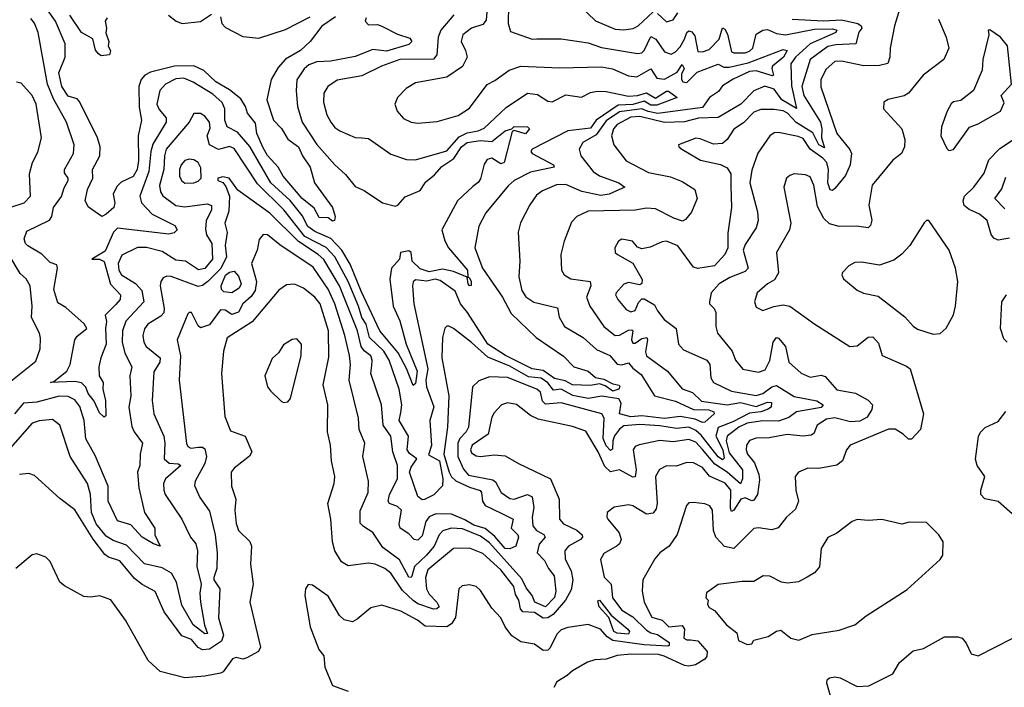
# Model space of a CAD drawing. Extents: x 1552033 to 1694788, y 811965 to 917215.
# Tile 355 of 632: x 1636819 to 1641212, y 890336 to 893312. Entities that reach past the tile are written whole.
import ezdxf

# ---------------------------------------------------------------- set-up
doc = ezdxf.new("R2010")
doc.units = 0

msp = doc.modelspace()

# ---------------------------------------------------------------- linework, layer by layer
at = {"layer": '0CON20XD'}
for points in [[(1640779.6, 893475), (1640722.5, 893285), (1640702.5, 893185), (1640701.4, 893145), (1640692.4, 893117.6), (1640655, 893107.5), (1640585, 893107.2), (1640485, 893127.1), (1640455, 893125.3), (1640417.6, 893092.4), (1640393.8, 893045), (1640393.6, 893013.6), (1640464.3, 892804.3), (1640522.8, 892732.8), (1640530.4, 892715), (1640524.3, 892665), (1640502.9, 892617.1), (1640455, 892559.5), (1640445, 892551.1), (1640435, 892554.3), (1640423.8, 892585), (1640427.7, 892645), (1640419.9, 892675), (1640402.2, 892695), (1640345.1, 892735.1), (1640315, 892782.6), (1640292.2, 892792.2), (1640205, 892809.6), (1640185, 892807.9), (1640165.8, 892794.2), (1640112.2, 892717.8), (1640085, 892642), (1640076.7, 892585), (1640111.1, 892455), (1640113.7, 892416.3), (1640104.1, 892385), (1640055, 892309.6), (1640047.4, 892285), (1640068.8, 892205), (1640055, 892188.9), (1639986.7, 892163.3), (1639939.2, 892135), (1639903.8, 892095), (1639895.8, 892055), (1639896, 892045), (1639916.7, 892025), (1639925, 892006.7), (1639924.6, 891945), (1639932.3, 891915), (1639997.9, 891835), (1640011.8, 891795), (1640044.7, 891754.7), (1640115, 891741.5), (1640145, 891751.2), (1640165, 891793.1), (1640180.9, 891875), (1640195, 891894.7), (1640205, 891891.9), (1640235.2, 891855.2), (1640251.2, 891785), (1640305, 891736.1), (1640345, 891718.2), (1640395, 891726.8), (1640412.2, 891722.2), (1640465, 891662.7), (1640547.8, 891647.7), (1640605, 891615.4), (1640623.9, 891595), (1640621.3, 891575), (1640600, 891540), (1640567.2, 891522.8), (1640525, 891519.1), (1640455, 891537.9), (1640418.9, 891531.1), (1640377.5, 891505), (1640361.9, 891468.1), (1640349.7, 891460.3), (1640315, 891456.2), (1640243, 891463), (1640162.6, 891447.4), (1640105, 891447.2), (1640075, 891436.2), (1640062, 891415), (1640060, 891395), (1640065.5, 891375), (1640096.6, 891336.6), (1640116.7, 891285), (1640119.5, 891260.5), (1640110.5, 891195), (1640095, 891170.7), (1640085, 891167.1), (1640055, 891180.4), (1640036.8, 891175), (1640005, 891125.8), (1639995, 891119.4), (1639989.7, 891135), (1639991.9, 891215), (1639966.2, 891246.2), (1639897.1, 891277.1), (1639865, 891315.3), (1639825, 891337.2), (1639795, 891337.5), (1639747.9, 891322.1), (1639705, 891323.8), (1639673, 891307), (1639655.4, 891275), (1639662.9, 891155), (1639658.7, 891131.3), (1639645, 891111.8), (1639615, 891107.3), (1639555, 891144.6), (1639535, 891149.6), (1639471.1, 891138.9), (1639440, 891115), (1639438.1, 891095), (1639443.3, 891085), (1639493.2, 891025), (1639502.7, 890995), (1639495.4, 890975), (1639485, 890966.1), (1639425, 890932.5), (1639410.8, 890905), (1639426.9, 890826.9), (1639458.4, 890795), (1639463.5, 890735), (1639505, 890679.3), (1639555, 890649.3), (1639615, 890590.8), (1639635, 890578.6), (1639665, 890571.2), (1639716.1, 890535), (1639717.1, 890522.9), (1639711.1, 890518.9), (1639605, 890525.1), (1639465, 890545.1), (1639440.3, 890560.3), (1639409.5, 890595), (1639355, 890615.6), (1639265, 890602.2), (1639235, 890591.5), (1639215, 890572.2), (1639185, 890511.2), (1639175, 890501.3), (1639155, 890499.6), (1639115, 890528.1), (1639055, 890537.9), (1639014.8, 890564.8), (1638984.8, 890604.8), (1638965, 890645.7), (1638925, 890688.6), (1638875, 890767.5), (1638855, 890785.6), (1638825, 890793.1), (1638792.4, 890787.6), (1638778, 890775), (1638763.3, 890646.7), (1638745, 890619.3), (1638725, 890605.6), (1638628.1, 890608.1), (1638593.3, 890635), (1638518.6, 890675), (1638435, 890702.2), (1638385, 890690), (1638325, 890640), (1638303, 890627), (1638266.4, 890636.4), (1638245.5, 890655.5), (1638195, 890742.9), (1638125, 890791.2), (1638106.4, 890793.6), (1638093.3, 890775), (1638091.2, 890745), (1638114.3, 890605), (1638153.8, 890505), (1638175.9, 890475.9), (1638180, 890425), (1638214, 890344), (1638285, 890318.8)], [(1638999.2, 893375), (1638998.4, 893295), (1639009.2, 893259.3), (1639105, 893225.5), (1639126.4, 893226.4), (1639235, 893227.5), (1639355, 893208.4), (1639415, 893188.8), (1639575, 893161), (1639594.8, 893165.2), (1639605, 893175.3), (1639635, 893237.8), (1639657, 893225), (1639695, 893169.2), (1639725, 893159.2), (1639745, 893169.1), (1639765, 893190.5), (1639785.6, 893225), (1639795, 893255.3), (1639805, 893263), (1639817.8, 893257.8), (1639830.9, 893240.9), (1639845, 893171.1), (1639865, 893169.6), (1639895, 893178.7), (1639940.3, 893225), (1639955, 893275.8), (1639965, 893269.6), (1639977.2, 893247.2), (1639995, 893169.6), (1640005, 893164.3), (1640055, 893164.1), (1640075, 893171.2), (1640090, 893185), (1640105, 893247.9), (1640135, 893265.2), (1640155, 893268.1), (1640195, 893250.2), (1640234.9, 893244.9), (1640365, 893269.9), (1640445, 893271.9), (1640464.6, 893265), (1640460, 893255), (1640345, 893204.6), (1640280.4, 893145), (1640258.9, 893115), (1640262.4, 893017.6), (1640285, 892916), (1640219.6, 892955), (1640185, 893002.4), (1640143.7, 893016.3), (1640095, 892995.5), (1640036.7, 892935), (1639935, 892875.7), (1639847.3, 892872.7), (1639785, 892857), (1639695, 892854.6), (1639585, 892880.4), (1639545, 892878.2), (1639484.7, 892845), (1639468.6, 892825), (1639459.7, 892795), (1639469.6, 892755), (1639525, 892682.7), (1639625, 892631.6), (1639721.9, 892611.9), (1639775, 892590.3), (1639831.1, 892555), (1639841.8, 892515), (1639816.5, 892453.5), (1639789.3, 892420.7), (1639775.4, 892414.6), (1639737.1, 892427.1), (1639655, 892468.7), (1639615, 892472.2), (1639565, 892463.4), (1639355, 892459.2), (1639304.7, 892435.3), (1639280.9, 892409.1), (1639247.5, 892325), (1639232.7, 892265), (1639235.7, 892195), (1639248, 892175), (1639277.2, 892157.2), (1639364.6, 892144.6), (1639367.5, 892125), (1639347.3, 892075), (1639362.5, 892035), (1639425.5, 891945), (1639475, 891903.8), (1639495, 891905.3), (1639535, 891928.8), (1639549.3, 891929.3), (1639554.4, 891924.4), (1639549.2, 891885), (1639555, 891870.4), (1639565, 891870), (1639595, 891890.7), (1639616.7, 891895), (1639620.5, 891885), (1639611.1, 891831.1), (1639615, 891813.1), (1639709.6, 891745), (1639775, 891666.9), (1639820.8, 891650.8), (1639861.5, 891611.5), (1639975, 891594.7), (1640035, 891605.6), (1640105, 891588.4), (1640155, 891607.6), (1640172.8, 891605), (1640172.4, 891585), (1640154.7, 891575), (1640125, 891564.5), (1640075, 891558.2), (1640001.1, 891518.9), (1639935, 891493.8), (1639925.1, 891455), (1639955.3, 891395), (1639961.9, 891358.1), (1639955, 891350.6), (1639935, 891362.8), (1639859.3, 891459.3), (1639835, 891481.3), (1639805, 891495.4), (1639749.9, 891489.9), (1639675, 891501.9), (1639585, 891507), (1639515, 891501.8), (1639495, 891487.3), (1639473.2, 891456.8), (1639465.4, 891435), (1639463.2, 891396.8), (1639455, 891391.1), (1639435, 891412.4), (1639422.7, 891445), (1639425.9, 891535.9), (1639415.6, 891555), (1639235, 891604.8), (1639165, 891597.6), (1639152, 891612), (1639142.2, 891652.2), (1639125.6, 891665.6), (1638995, 891717.7), (1638915, 891719.5), (1638867.2, 891702.8), (1638839.1, 891675), (1638820.9, 891495), (1638810.8, 891475), (1638782.6, 891445), (1638774.2, 891425), (1638774.3, 891364.3), (1638798.4, 891308.4), (1638821.5, 891281.5), (1638930.5, 891260.5), (1638941.4, 891251.4), (1638966.6, 891205), (1639005, 891178.1), (1639025, 891174.3), (1639085, 891194.8), (1639105.4, 891185.4), (1639112.6, 891137.4), (1639105.2, 891095), (1639108.7, 891055), (1639125.1, 891035.1), (1639157.7, 891017.7), (1639162.8, 891005), (1639136.6, 890973.4), (1639127.2, 890935), (1639160.9, 890900.9), (1639178.3, 890865), (1639203.2, 890833.2), (1639211.5, 890765), (1639205, 890736.5), (1639165, 890695.2), (1639117.2, 890715), (1639105.1, 890745), (1639079, 890779), (1639059.3, 890819.3), (1638915, 890980), (1638875, 891010.3), (1638795, 891041.8), (1638744.1, 891045.9), (1638706.9, 891033.1), (1638689.8, 891015), (1638667.7, 890965), (1638633.3, 890925), (1638580.8, 890875), (1638568.6, 890831.4), (1638565, 890825.5), (1638555, 890826.6), (1638513.5, 890903.5), (1638439.6, 890959.6), (1638395, 891025.5), (1638352.1, 891052.1), (1638338.3, 891068.3), (1638337.8, 891122.2), (1638372.8, 891205), (1638375.3, 891255.3), (1638350, 891365), (1638358.8, 891425), (1638333.3, 891485), (1638330.6, 891535), (1638288.2, 891705), (1638295.2, 891774.8), (1638290.5, 891815), (1638269.8, 891905), (1638224.9, 892045), (1638195, 892110.8), (1638128.6, 892208.6), (1637979.2, 892309.2), (1637925, 892352.5), (1637905, 892354.2), (1637887.4, 892332.6), (1637877.8, 892285), (1637853, 892225), (1637875.6, 892145), (1637868.8, 892105), (1637852.2, 892077.8), (1637813.8, 892045), (1637795, 892008.8), (1637765, 891997.6), (1637735, 892017.6), (1637715, 892019.4), (1637665, 891951.9), (1637625, 891939.2), (1637615, 891948), (1637585, 892007.1), (1637575, 892007.5), (1637569.3, 892000.7), (1637520.8, 891885), (1637536.3, 891813.7), (1637530.7, 891705), (1637562.2, 891422.2), (1637569.5, 891409.5), (1637582.8, 891402.7), (1637615.8, 891405.7), (1637635, 891406.1), (1637645, 891398.8), (1637652.6, 891365), (1637645, 891333.8), (1637601.2, 891255), (1637598.8, 891235), (1637621.8, 891181.8), (1637665, 891121.1), (1637690.8, 891015), (1637699.5, 890935), (1637699, 890865), (1637684.5, 890825), (1637685.2, 890815), (1637711, 890775), (1637706.1, 890645), (1637728.5, 890568.5), (1637719, 890541), (1637665, 890506.1), (1637635, 890503.4), (1637615, 890513.8), (1637585, 890548.4), (1637542.1, 890565), (1637462.8, 890672.8), (1637423.7, 890763.7), (1637365, 890794.3), (1637330.4, 890820.4), (1637265, 890900), (1637215, 890916.2), (1637197.9, 890927.9), (1637145.8, 890995.8), (1637065, 891126.5), (1636997.6, 891177.6), (1636885, 891280), (1636859.5, 891289.5), (1636817.5, 891285)], [(1638227.5, 893325), (1638166.5, 893283.5), (1638114.4, 893215.6), (1638072, 893175), (1638004.5, 893135.5), (1637971.3, 893098.7), (1637940, 893045), (1637922.1, 892955), (1637951.6, 892865), (1637987.5, 892827.5), (1638015, 892779.3), (1638063.4, 892745), (1638081.2, 892705), (1638114.7, 892655), (1638134, 892585), (1638213.8, 892475), (1638226.7, 892435), (1638223, 892417), (1638215, 892414.3), (1638195, 892428.8), (1638155, 892430), (1638132.3, 892472.3), (1638078.7, 892515), (1637993.8, 892615), (1637971.9, 892655), (1637925, 892707.4), (1637905, 892740.3), (1637876.8, 892805), (1637871, 892851), (1637835.4, 892895), (1637825.7, 892925.7), (1637805, 892958.7), (1637755, 892999.6), (1637694.5, 893034.5), (1637640.4, 893085), (1637595, 893107.2), (1637508.9, 893105), (1637402.4, 893077.6), (1637377.3, 893065), (1637360.9, 893045), (1637350.2, 893015), (1637352.1, 892922.1), (1637362.8, 892865), (1637347.1, 892795), (1637349.2, 892685), (1637343.5, 892645), (1637325, 892612.7), (1637271.7, 892588.3), (1637251.4, 892568.6), (1637235.4, 892535), (1637242.5, 892495), (1637238.9, 892475), (1637205, 892444.5), (1637185, 892434.8), (1637125, 892476.2), (1637110.8, 892505), (1637120.7, 892555), (1637144.3, 892605), (1637143.8, 892645), (1637176.9, 892705), (1637178.2, 892745), (1637166.2, 892786.2), (1637085, 892947.9), (1637075, 892958.8), (1637035, 892971.2), (1637007.3, 893015), (1636993.5, 893075), (1637021.8, 893145), (1637021.2, 893205), (1636978.3, 893305), (1636905, 893409.1)], [(1638907.6, 893405), (1638900.1, 893309.9), (1638885, 893290.8), (1638835, 893274.3), (1638795.7, 893244.3), (1638787.8, 893215), (1638808.4, 893175), (1638814.7, 893145), (1638795, 893103.6), (1638723.8, 893056.2), (1638585, 893030.5), (1638542.9, 893005), (1638504.4, 892965), (1638493.1, 892935), (1638502.5, 892905), (1638531.7, 892871.7), (1638565, 892854.7), (1638595, 892851.1), (1638681.7, 892858.3), (1638775, 892885.4), (1638825, 892918.5), (1638905, 893023.3), (1638938.9, 893041.1), (1639002.1, 893087.9), (1639054.7, 893105.3), (1639227, 893097), (1639415, 893102.5), (1639463.4, 893093.4), (1639535, 893061.8), (1639573, 893057), (1639635, 893093.4), (1639661.8, 893051.8), (1639695, 893047.7), (1639752.1, 893077.9), (1639775, 893112.5), (1639783.3, 893095), (1639771, 893069), (1639771.7, 893045), (1639778.1, 893035), (1639795, 893031.6), (1639842.2, 893077.8), (1639935, 893114.2), (1639961, 893101), (1639985, 893101.1), (1640069.6, 893120.4), (1640225, 893179.6), (1640243.2, 893175), (1640226.5, 893145), (1640178.3, 893105), (1640174.8, 893095), (1640182.5, 893065), (1640178.2, 893061.8), (1640105, 893084.7), (1640075, 893081.1), (1640002.5, 893047.5), (1639955, 893017.9), (1639937.4, 892992.6), (1639896, 892965), (1639865, 892920.9), (1639665.6, 892894.4), (1639623.2, 892903.2), (1639595, 892915.1), (1639495, 892901), (1639435, 892861.5), (1639391, 892799), (1639331.8, 892765), (1639314.6, 892735), (1639321.8, 892705), (1639377.1, 892635), (1639405, 892616.4), (1639491.4, 892585), (1639518.8, 892565), (1639448.9, 892535), (1639411, 892529), (1639326.5, 892546.5), (1639255, 892577.9), (1639214.1, 892575.9), (1639151.1, 892548.9), (1639125, 892529.5), (1639095, 892487.1), (1639053, 892407), (1639043.5, 892365), (1639050.9, 892235), (1639046.3, 892166.3), (1639058.8, 892105), (1639077.2, 892077.2), (1639113.2, 892053.2), (1639217.9, 892027.9), (1639226.2, 891986.2), (1639248.8, 891945), (1639332.7, 891895), (1639392.6, 891842.6), (1639451.8, 891815), (1639485, 891776.8), (1639505, 891774), (1639535, 891782.1), (1639555, 891758.2), (1639591, 891731), (1639650.5, 891635), (1639745, 891611.6), (1639824.5, 891575), (1639893.4, 891573.4), (1639916.3, 891563.7), (1639917.3, 891555), (1639875, 891518.5), (1639865, 891516.2), (1639831.9, 891531.9), (1639765, 891543.8), (1639695, 891533.8), (1639595, 891546.4), (1639545, 891541), (1639495.3, 891555), (1639502.9, 891602.9), (1639492.4, 891622.4), (1639416.6, 891633.4), (1639355, 891623.8), (1639286.1, 891636.1), (1639235, 891665.3), (1639200.6, 891660.6), (1639175, 891693.1), (1639145, 891713.7), (1639089.4, 891719.4), (1639005, 891767), (1638907.1, 891807.1), (1638835, 891873.5), (1638755, 891936), (1638734.1, 891945.9), (1638725, 891946), (1638715, 891936.7), (1638705.3, 891895), (1638701.7, 891805), (1638733.8, 891635), (1638727.1, 891495), (1638711.1, 891375), (1638735, 891295.3), (1638745, 891274), (1638765, 891256.9), (1638825, 891227.6), (1638873.1, 891213.1), (1638879.2, 891205), (1638883.6, 891165), (1638895, 891146.6), (1638970.2, 891110.2), (1639020, 891085), (1639011.2, 891045), (1639041.9, 891015), (1639044.7, 891005), (1639032.5, 890965), (1639005, 890952.5), (1638985, 890955.2), (1638938.4, 891008.4), (1638895, 891043.3), (1638845, 891058.8), (1638805, 891082.7), (1638745, 891107.1), (1638675, 891108.8), (1638645, 891095.3), (1638631.3, 891075), (1638615, 891011.5), (1638595, 890992.5), (1638579.4, 890995), (1638555, 891020), (1638516.2, 891045), (1638511.7, 891065), (1638521.8, 891125), (1638505, 891141.8), (1638468, 891155), (1638462.1, 891165), (1638468.6, 891195), (1638503.8, 891265), (1638504.2, 891325), (1638483, 891385), (1638475.3, 891455), (1638440.8, 891505), (1638433.3, 891595), (1638385.3, 891735), (1638389.3, 891770.7), (1638391.1, 891795), (1638385, 891813.1), (1638355, 891835.7), (1638341.8, 891855), (1638326.4, 891925), (1638245.7, 892125), (1638175, 892242.7), (1638150.9, 892265), (1638062.9, 892322.9), (1637935, 892449.8), (1637791.6, 892551.6), (1637753.8, 892605), (1637725, 892612), (1637702.5, 892605), (1637703.3, 892595), (1637725, 892586.7), (1637738.3, 892568.3), (1637754.1, 892525), (1637751.7, 892458.3), (1637733.4, 892405), (1637743.9, 892363.9), (1637734.9, 892305.1), (1637741.9, 892255), (1637716.3, 892203.7), (1637658.4, 892145), (1637635, 892127.3), (1637615, 892122.9), (1637495, 892166.8), (1637475, 892168.5), (1637458.2, 892161.8), (1637447.7, 892145), (1637444.8, 892125), (1637462.8, 892025), (1637461.1, 892005), (1637448.9, 891991.1), (1637390.9, 891955), (1637375.8, 891934.2), (1637368.4, 891905), (1637371.9, 891875), (1637382.8, 891855), (1637445.8, 891805), (1637443.2, 891785), (1637417.9, 891742.1), (1637409.2, 891615), (1637417.1, 891555), (1637462.5, 891455), (1637466.7, 891425), (1637462.8, 891355), (1637485, 891335.2), (1637525, 891331.8), (1637537.1, 891325), (1637469.1, 891265), (1637460.3, 891245), (1637461.1, 891215), (1637468, 891195), (1637542.5, 891085), (1637580.8, 891005), (1637605.3, 890975.3)], [(1639316.9, 893375), (1639387.2, 893307.2), (1639475, 893270.5), (1639515, 893266.6), (1639556.3, 893273.7), (1639577.5, 893285), (1639645, 893347.5)], [(1637209.3, 893320.7), (1637200, 893305), (1637206, 893275), (1637202.9, 893252.9), (1637216.7, 893215), (1637213.3, 893195), (1637223.6, 893173.6), (1637220, 893155), (1637181.7, 893151.7), (1637170.3, 893160.3), (1637157, 893177), (1637145, 893227.5), (1637094.4, 893255), (1637041.7, 893331.7)], [(1637482, 893332), (1637516.5, 893305), (1637544, 893295), (1637625, 893304.1), (1637675, 893336.7)], [(1638755.7, 893334.3), (1638697.8, 893265), (1638685.3, 893235), (1638679.6, 893155), (1638665, 893135.7), (1638515, 893134.4), (1638432.9, 893105), (1638345, 893061.8), (1638235, 893042.5), (1638193.1, 893015), (1638176, 892984), (1638174, 892945), (1638188.8, 892888.8), (1638206.2, 892855), (1638225, 892831.5), (1638247.1, 892817.1), (1638315, 892787.1), (1638345, 892786.2), (1638375, 892783.1), (1638475, 892713.3), (1638545, 892689.6), (1638585, 892687.5), (1638725, 892727.2), (1638779.6, 892790.4), (1638815, 892808.5), (1638865, 892817.1), (1638891.4, 892828.6), (1638988.9, 892921.1), (1639085, 892984.6), (1639128.5, 892978.5), (1639175, 892949.1), (1639195, 892946.2), (1639255, 892977.7), (1639325, 892966.9), (1639365, 892988.2), (1639395, 892994.3), (1639435, 892992.5), (1639535, 892971.5), (1639575, 892974.2), (1639615, 892986.2), (1639655, 892961.8), (1639705, 892994.1), (1639713.5, 892993.5), (1639752.5, 892965), (1639661.1, 892931.1), (1639635, 892931.8), (1639605, 892948.3), (1639555, 892933.5), (1639489, 892931), (1639390.9, 892865), (1639365, 892828.9), (1639265, 892816.9), (1639106, 892735), (1639098.8, 892725), (1639106, 892715), (1639200, 892665), (1639204, 892655), (1639097.8, 892632.2), (1639024.5, 892595), (1638998.3, 892571.7), (1638898.3, 892451.7), (1638867.6, 892392.4), (1638849.4, 892295), (1638883.8, 892205), (1638973.2, 892075), (1639012.1, 892002.1), (1639123.8, 891895), (1639245, 891811.8), (1639291.8, 891765), (1639355.5, 891745.5), (1639387.3, 891717.3), (1639425, 891709.3), (1639465, 891688.1), (1639493.4, 891683.4), (1639496.9, 891676.9), (1639492.5, 891665), (1639465, 891656.6), (1639430.6, 891680.6), (1639405, 891688.9), (1639365, 891681.4), (1639285.6, 891684.4), (1639252.3, 891702.3), (1639205, 891712.2), (1639155, 891748), (1639105, 891755.8), (1638985.6, 891815), (1638907.7, 891865), (1638816.8, 892006.8), (1638785, 892045.3), (1638761.2, 892101.2), (1638695, 892150), (1638672.9, 892155)], [(1639665, 893340.3), (1639705, 893302.7), (1639735, 893310.9), (1639755, 893342.9)], [(1638365, 893320.8), (1638360, 893305), (1638375, 893289.4), (1638415, 893290.3), (1638435, 893284), (1638505, 893247.5), (1638559.3, 893229.3), (1638568.1, 893215), (1638555, 893201.8), (1638455, 893171.3), (1638395, 893179.2), (1638315, 893147.8), (1638207.6, 893127.6), (1638145, 893123.9), (1638109.5, 893110.5), (1638087.5, 893092.5), (1638055.7, 893044.3), (1638051.6, 892995), (1638058.2, 892925), (1638079.5, 892855), (1638145.2, 892755.2), (1638225, 892665.5), (1638272.7, 892622.7), (1638315, 892568.9), (1638355, 892551.3), (1638437.5, 892495), (1638495, 892480.8), (1638506, 892485), (1638538.1, 892521.9), (1638605, 892550.3), (1638630.7, 892589.3), (1638669.9, 892620.1), (1638702.1, 892657.9), (1638756.4, 892693.6), (1638790.3, 892745), (1638815, 892764.9), (1638875, 892773.2), (1638925, 892768.8), (1638985, 892817.4), (1639014.7, 892825.3), (1639025, 892835.8), (1639084.7, 892834.7), (1639093.8, 892825), (1639075, 892803.1), (1639025, 892818.1), (1639015.6, 892814.4), (1638980.3, 892675), (1638965, 892669.5), (1638925, 892694.4), (1638905, 892689.4), (1638891.4, 892668.6), (1638875, 892602.7), (1638865, 892586.8), (1638841, 892569), (1638771.4, 892505), (1638702.2, 892375), (1638716.2, 892326.2), (1638732.5, 892295), (1638816, 892195), (1638817.5, 892165), (1638825, 892162), (1638832.5, 892145), (1638832.5, 892127.5), (1638825, 892125.7), (1638820.4, 892135), (1638814.6, 892164.6), (1638755, 892190), (1638705, 892200.5), (1638645, 892188.8), (1638605, 892201), (1638569.2, 892235), (1638565.2, 892275), (1638555, 892281.1), (1638517.5, 892275), (1638513.5, 892245), (1638476.9, 892205), (1638470.5, 892155), (1638485.3, 892035), (1638515, 891970), (1638543.1, 891865), (1638592.8, 891745), (1638585, 891690), (1638575, 891681.4), (1638545, 891757.3), (1638506.9, 891826.9), (1638425.4, 891925), (1638341.8, 892101.8), (1638292.8, 892222.8), (1638255.4, 892285), (1638207.4, 892337.4), (1638135, 892367.6), (1638105, 892390.4), (1638079.2, 892439.2), (1638025, 892505.5), (1637939.4, 892585), (1637845, 892747), (1637790.4, 892810.4), (1637744.5, 892835), (1637734.7, 892865), (1637734.2, 892915), (1637722.4, 892942.4), (1637679.9, 892979.9), (1637593.4, 893033.4), (1637551.7, 893051.7), (1637515, 893048.8), (1637469.3, 893025), (1637443.7, 892996.3), (1637430.7, 892935), (1637441.2, 892911.2), (1637472.8, 892875), (1637472.9, 892855), (1637413.3, 892756.7), (1637403.9, 892725), (1637395.2, 892635), (1637354.2, 892525.7), (1637362.2, 892495), (1637410, 892445), (1637511.4, 892395), (1637521.4, 892375), (1637507.5, 892362.5), (1637484.6, 892355.4), (1637255, 892382.8), (1637236.6, 892365), (1637199.6, 892280.4), (1637140, 892245), (1637175, 892244), (1637195, 892234.3), (1637223.8, 892133.8), (1637269.1, 892085), (1637267, 892065), (1637247.8, 892042.2), (1637200, 891995), (1637206.5, 891966.5), (1637201.6, 891935), (1637205.2, 891865.2), (1637180.3, 891805), (1637171.6, 891765), (1637172.8, 891725), (1637191.2, 891695), (1637189.4, 891665), (1637201.2, 891615), (1637203.4, 891546.6), (1637195, 891540), (1637175, 891560), (1637150.8, 891610.8), (1637124.8, 891645), (1637114.3, 891674.3), (1637095, 891692.9), (1637065, 891699.6), (1636956.7, 891695), (1636970.8, 891699.2), (1637029.2, 891745), (1637044.2, 891775.7), (1637065.3, 891884.7), (1637075, 891901.4), (1637118.8, 891935), (1637106.6, 891956.6), (1637025, 892029.1), (1636989.4, 892049.4), (1636970.8, 892109.2), (1636987.5, 892205), (1636985, 892220), (1636955, 892229.2), (1636917.4, 892267.4), (1636855, 892303.8), (1636843.9, 892315), (1636838.7, 892335), (1636850.4, 892369.6), (1636951.7, 892418.2), (1636962.4, 892435), (1636970, 892475), (1637005.7, 892524.3), (1637017.4, 892562.6), (1637035.6, 892595), (1637035.6, 892605), (1637018.9, 892628.9), (1637018.5, 892645), (1637058.7, 892715), (1637061.3, 892755), (1637027.8, 892855), (1636970.1, 892960.1), (1636943.1, 893025), (1636900.5, 893255), (1636885, 893296.7), (1636868.1, 893318.1)], [(1637714.5, 893325), (1637720.9, 893295), (1637737.4, 893277.4), (1637815, 893236.7), (1637885, 893230), (1638005, 893268.4), (1638115, 893324.7)], [(1640265, 893314.8), (1640405, 893307.7), (1640485, 893311.9), (1640557.8, 893295), (1640573.1, 893285), (1640576.7, 893275), (1640563.2, 893256.8), (1640548.8, 893205), (1640460.1, 893200.1), (1640425, 893193.4), (1640345.8, 893135), (1640307.8, 893015), (1640317, 892975), (1640391.2, 892855), (1640398.2, 892825), (1640396.2, 892785), (1640409.2, 892740.9), (1640385, 892754.8), (1640358.1, 892808.1), (1640283.2, 892853.2), (1640245, 892896), (1640225, 892906.2), (1640185, 892912), (1640125, 892911.3), (1640095, 892900.5), (1640048.3, 892851.7), (1640005.7, 892824.3), (1639975, 892777.5), (1639955, 892760.9), (1639915, 892757.3), (1639855, 892781.5), (1639835, 892783.5), (1639757.5, 892755), (1639760, 892745), (1639773.3, 892735), (1639856.1, 892686.1), (1639945, 892667.3), (1639975, 892651.2), (1639991.4, 892625), (1639992, 892572), (1639994.1, 892475), (1639978.9, 892361.1), (1639978.1, 892295), (1639965, 892265.6), (1639918.6, 892215), (1639845, 892202.7), (1639825, 892208.8), (1639755, 892303.8), (1639705, 892324.3), (1639685, 892322.5), (1639632.1, 892297.9), (1639595, 892290), (1639575, 892298.8), (1639553.3, 892325), (1639506, 892334), (1639491.2, 892325), (1639474.2, 892295), (1639476.2, 892275), (1639486.2, 892265), (1639555, 892226.7), (1639595.7, 892154.3), (1639594, 892136), (1639585, 892130), (1639535, 892140.5), (1639515, 892133.6), (1639479.6, 892095), (1639477.8, 892085), (1639487.3, 892065), (1639525, 892020.8), (1639545, 892009.1), (1639565, 892015.6), (1639579.2, 892050.8), (1639595, 892068), (1639605, 892068), (1639651.4, 892041.4), (1639664, 892014), (1639694.5, 891975), (1639748.4, 891935), (1639758.1, 891865), (1639780.9, 891840.9), (1639884.2, 891795), (1639898.2, 891775), (1639903.1, 891715), (1639914.6, 891695), (1639995, 891656.8), (1640105, 891636.1), (1640135, 891645.9), (1640175, 891675.4), (1640195, 891681.9), (1640275, 891632.6), (1640375, 891613.2), (1640403.6, 891595), (1640395, 891583.5), (1640285, 891564.1), (1640251.1, 891538.9), (1640205, 891522.4), (1640134, 891524), (1640065, 891514.1), (1640027.3, 891495), (1639975.6, 891455), (1639970.8, 891435), (1639985, 891381.9), (1640043.5, 891305), (1640043.4, 891265), (1640035, 891243), (1639975, 891295.1), (1639920.6, 891330.6), (1639865.3, 891395.3), (1639835, 891429.3), (1639805, 891440.9), (1639735, 891429.6), (1639675, 891435.7), (1639583.1, 891416.9), (1639565, 891409.1), (1639555.8, 891394.2), (1639568.7, 891305), (1639565, 891274.5), (1639555, 891272.4), (1639495, 891304.7), (1639455, 891296.2), (1639429.6, 891319.6), (1639400, 891385), (1639345, 891478.5), (1639285, 891498.4), (1639131.3, 891531.3), (1639098, 891548), (1639035, 891597.3), (1638995, 891604.6), (1638967.8, 891595), (1638935, 891559.5), (1638925, 891540), (1638908.4, 891465), (1638838.1, 891415), (1638829.7, 891395), (1638835, 891381.2), (1638855, 891368.2), (1638875, 891364.5), (1638935, 891371.9), (1638985, 891367.1), (1639044.1, 891334.1), (1639187.2, 891265), (1639225.3, 891175), (1639227.7, 891085), (1639244.5, 891065), (1639305, 891036.7), (1639328.9, 891015), (1639330.4, 891005), (1639321.2, 890995), (1639267.3, 890965), (1639251.5, 890945), (1639252.7, 890907.3), (1639278.9, 890855), (1639286.1, 890813.9), (1639279.7, 890770.3), (1639254.7, 890725), (1639199.3, 890660.7), (1639175, 890645.8), (1639154.5, 890644.5), (1639115, 890669), (1639062.9, 890672.9), (1639053, 890685), (1639046, 890725), (1639030.2, 890750.2), (1639023, 890785), (1638965, 890859.7), (1638885, 890933.1), (1638825, 890956.5), (1638755, 890954.5), (1638640.3, 890859.7)], [(1640917.8, 893315), (1640953.2, 893235), (1640964.5, 893185), (1640942.5, 893135), (1640850.5, 893065), (1640784.7, 892985.3), (1640765, 892972.7), (1640693.6, 892956.4), (1640674, 892945), (1640672.5, 892915), (1640755.4, 892825.4), (1640768.8, 892778.8), (1640766.9, 892745), (1640753.6, 892716.4), (1640714.1, 892685.9), (1640622.7, 892575), (1640607.9, 892485), (1640621.2, 892418.8), (1640615.3, 892394.7), (1640605, 892384.5), (1640552, 892392), (1640475, 892390), (1640431.7, 892401.7), (1640406.4, 892426.4), (1640378.8, 892478.8), (1640362.1, 892575), (1640345, 892611.9), (1640325, 892620), (1640275, 892624.3), (1640255, 892618), (1640240, 892605), (1640227.8, 892565), (1640259.5, 892405), (1640253.3, 892375), (1640195.6, 892275), (1640205, 892183.3), (1640187.2, 892152.8), (1640155, 892134.4), (1640109.4, 892095), (1640097.5, 892055), (1640105, 892031.2), (1640135, 892016.2), (1640184.2, 892034.2), (1640225, 892040.5), (1640254.5, 892034.5), (1640366, 891955), (1640523.3, 891855), (1640555, 891858.2), (1640605, 891897.5), (1640625, 891898.9), (1640650, 891870), (1640666.7, 891815), (1640775, 891768.1), (1640792, 891755), (1640851.8, 891555), (1640837.8, 891485), (1640798.2, 891441.8), (1640785, 891442.2), (1640760.6, 891465), (1640725, 891486.1), (1640695, 891486), (1640524.6, 891415.4), (1640508.1, 891395), (1640489.4, 891345), (1640465, 891325.6), (1640385, 891310.6), (1640335, 891313.1), (1640293.8, 891295), (1640278.6, 891275), (1640281.2, 891215), (1640293.5, 891165), (1640279.5, 891130.5), (1640240.8, 891095), (1640203.6, 891046.4), (1640175, 891038.5), (1640115, 891046.5), (1640095, 891043.3), (1640005, 890955.3), (1639963.6, 890963.6), (1639924.8, 891004.8), (1639914.7, 891035), (1639910, 891125), (1639898.6, 891145), (1639875, 891154.5), (1639825, 891160), (1639805, 891157.8), (1639793.3, 891146.7), (1639752.7, 891017.3), (1639716.9, 890965), (1639674.7, 890935.3), (1639651.9, 890908.1), (1639598.5, 890815), (1639596.7, 890765), (1639605, 890716), (1639638.8, 890648.8), (1639685, 890634.8), (1639715.6, 890605.6), (1639775, 890611.1), (1639784.3, 890595), (1639781.6, 890555), (1639795, 890547.6), (1639812.2, 890547.8), (1639845, 890542.5), (1639885.7, 890495), (1639884.7, 890475), (1639875, 890461.3), (1639834.4, 890435.6), (1639805, 890429.6), (1639785, 890432.6), (1639694.6, 890475), (1639668.3, 890481.7), (1639545, 890483.8), (1639485, 890478.2), (1639435, 890461.5), (1639385, 890457.7), (1639352.7, 890447.3), (1639285, 890410), (1639261.7, 890388.3), (1639215, 890360), (1639202.5, 890335)], [(1640965, 892728.8), (1640985, 892734), (1641056.7, 892833.3), (1641095, 892848), (1641195, 892904.4), (1641212, 892942), (1641197.5, 892975), (1641244.5, 893025.5), (1641226.2, 893195), (1641195, 893234), (1641147, 893267), (1641140, 893265), (1641142.5, 893245), (1641116.2, 893135), (1641112.5, 893087.5), (1641074, 892996), (1641017.5, 892952.5), (1640985, 892945.7), (1640975, 892937.5), (1640956.7, 892905), (1640931.4, 892835), (1640928, 892795), (1640955, 892737.5), (1640965, 892728.8)], [(1636775, 892474.3), (1636839.2, 892495), (1636867.5, 892525), (1636862.5, 892625), (1636875.4, 892675), (1636899.1, 892720.9), (1636915.4, 892785), (1636892.5, 892935), (1636874.1, 892974.1), (1636825, 893029.4), (1636805, 893034.3)], [(1638672.9, 892155), (1638635, 892146.6), (1638585, 892151.8), (1638575, 892144.2), (1638570.9, 892125), (1638577.8, 892045), (1638639.2, 891755), (1638630.4, 891705), (1638633.6, 891675), (1638666.1, 891586.1), (1638648.5, 891525), (1638655.4, 891414.6), (1638642.7, 891372.7), (1638692, 891345), (1638706.8, 891265), (1638705.3, 891234.7), (1638666.3, 891193.7), (1638625, 891173.1), (1638615, 891171.3), (1638595, 891186.2), (1638557.8, 891295), (1638565, 891318), (1638591, 891355), (1638558.1, 891378.1), (1638547.2, 891395), (1638554.2, 891455), (1638511.2, 891525), (1638519.6, 891560.4), (1638524.4, 891595), (1638512, 891665), (1638467.5, 891795), (1638443.7, 891835), (1638380, 891895), (1638364.1, 891954.1), (1638345.1, 891985.1), (1638331, 892035), (1638284.9, 892145), (1638224.1, 892255), (1638186.1, 892296.1), (1638091.6, 892345), (1637997.1, 892465), (1637880.2, 892580.2), (1637775, 892737.7), (1637755, 892746.2), (1637705, 892733.9), (1637665, 892754.7), (1637654.8, 892795), (1637668, 892828), (1637665.8, 892855), (1637645, 892882.2), (1637625, 892894.3), (1637595, 892893.8), (1637575.5, 892855), (1637472.6, 892735), (1637464.9, 892705), (1637461.7, 892645), (1637442.7, 892572.7), (1637446.7, 892545), (1637456.9, 892526.9), (1637515, 892483.5), (1637555, 892478.1), (1637655, 892490.8), (1637674.1, 892484.1), (1637673.8, 892465), (1637651.3, 892415), (1637648.2, 892378.2), (1637652.7, 892352.7), (1637676.7, 892315), (1637678.4, 892245), (1637645, 892202.7), (1637616.3, 892196.3), (1637558.9, 892235), (1637515, 892240.5), (1637455, 892279.4), (1637385, 892297), (1637345, 892297.1), (1637275, 892261.8), (1637257.6, 892225), (1637260.7, 892195), (1637272.8, 892175), (1637335.8, 892135.8), (1637363.7, 892105), (1637372.2, 892055), (1637292.2, 891967.8), (1637278.1, 891925), (1637275.9, 891875), (1637287.3, 891825), (1637319.1, 891765), (1637309.4, 891725), (1637314, 891635), (1637305.3, 891585), (1637318.3, 891498.3), (1637328.9, 891475), (1637367.1, 891425), (1637356.8, 891375), (1637354.6, 891325), (1637344.1, 891295), (1637350.3, 891225), (1637375.3, 891115), (1637421.5, 891045), (1637421.9, 891015), (1637445.8, 890965), (1637415, 890975.5), (1637365, 891005.8), (1637315, 891060), (1637255, 891077.5), (1637213.3, 891165), (1637213.3, 891233.3), (1637155, 891370), (1637113.5, 891443.5), (1637105.6, 891525), (1637087.2, 891587.2), (1637065, 891618.2), (1637035, 891631.6), (1636995, 891633.3), (1636895, 891606.6), (1636835, 891601.9), (1636795.4, 891554.6)], [(1641235, 892337.9), (1641185, 892330), (1641165, 892338.9), (1641152.9, 892355), (1641135, 892416.9), (1641100.6, 892445), (1641055, 892465.3), (1641033.5, 892483.5), (1641027.8, 892505), (1641033.8, 892525), (1641076.5, 892565), (1641121.6, 892628.4), (1641142.5, 892687.5), (1641192.3, 892737.7), (1641249.2, 892775)], [(1637555, 892583.2), (1637595, 892584.6), (1637615, 892591.9), (1637628, 892605), (1637627.6, 892652.4), (1637614.3, 892675), (1637595, 892687.8), (1637575, 892691.1), (1637555, 892684.5), (1637539.3, 892665), (1637532.4, 892645), (1637532.4, 892615), (1637541.1, 892595), (1637555, 892583.2)], [(1641215, 892468.8), (1641169.2, 892515), (1641201.6, 892558.4), (1641219.1, 892610.9)], [(1640895, 891910.8), (1640925, 891913.3), (1640953, 891937), (1640985, 891996.7), (1640994.6, 892035.4), (1641004.6, 892145), (1640994.6, 892205), (1640965.4, 892285), (1640875, 892417.5), (1640865, 892416.7), (1640855, 892406.7), (1640790, 892305), (1640755, 892266.9), (1640719.3, 892240.7), (1640655, 892218.2), (1640575, 892231.9), (1640545, 892230), (1640518.8, 892215), (1640490, 892185), (1640487.5, 892175), (1640495, 892157.5), (1640555.7, 892105.7), (1640583.5, 892093.5), (1640649.5, 892079.5), (1640768.1, 891988.1), (1640805, 891945.8), (1640825, 891932.5), (1640895, 891910.8)], [(1636778.7, 891701.3), (1636890.5, 891789.5), (1636910, 891845), (1636912.2, 891892.2), (1636907.1, 891915), (1636871.2, 891985), (1636874.7, 892034.7), (1636865.8, 892125), (1636847.3, 892157.3), (1636820.8, 892180.8), (1636770.2, 892265)], [(1637765, 892094.4), (1637729.1, 892099.1), (1637719.4, 892109.4), (1637717.5, 892125), (1637737.3, 892172.7), (1637755, 892186.4), (1637775, 892190.5), (1637795, 892168.7), (1637806.2, 892135), (1637797.9, 892115), (1637765, 892094.4)], [(1638640.3, 890859.7), (1638629.8, 890825), (1638633.8, 890775), (1638645, 890751.8), (1638680, 890715), (1638690.4, 890695), (1638680, 890685), (1638665, 890684), (1638595, 890708.3), (1638575, 890722.4), (1638527, 890767), (1638475, 890844.6), (1638448.2, 890865), (1638405, 890885.2), (1638375, 890888.9), (1638285, 890878.1), (1638255, 890895.7), (1638225, 890944.2), (1638214.7, 890985), (1638207.1, 891085), (1638193.8, 891155), (1638222.5, 891245), (1638225.4, 891275), (1638209.6, 891345), (1638205.3, 891415), (1638192.5, 891475), (1638194, 891595), (1638173.3, 891685), (1638197.8, 891807.8), (1638196.6, 891925), (1638158.8, 892045), (1638135.1, 892075.1), (1638085, 892115.5), (1638045, 892133.5), (1638009.6, 892130.4), (1637975, 892105.8), (1637856.1, 891965), (1637745, 891893.3), (1637727.4, 891835), (1637719, 891735), (1637733.4, 891543.4), (1637759.7, 891479.7), (1637825.4, 891455), (1637854.7, 891385), (1637844.1, 891365.9), (1637775, 891312.7), (1637762.4, 891295), (1637763.2, 891233.2), (1637783.3, 891175), (1637779.2, 891125), (1637784.2, 891065.8), (1637795, 891034.4), (1637845, 890985.6), (1637852.5, 890965), (1637848.8, 890885), (1637860.9, 890795), (1637845.6, 890715), (1637893.1, 890515), (1637883.8, 890495), (1637832.8, 890467.2), (1637815, 890461.1), (1637785, 890468.1), (1637767.6, 890462.4), (1637726.2, 890405), (1637715, 890399.2), (1637645, 890385.3), (1637555, 890377.8), (1637445, 890405.8), (1637392.5, 890455), (1637290.6, 890635), (1637225, 890725.7), (1637175.9, 890744.1), (1637135, 890738), (1637105, 890740.8), (1637018, 890788), (1636997.5, 890805), (1636955, 890896.7), (1636935, 890916.2), (1636895, 890931.2), (1636875, 890926.7), (1636801.2, 890865)], [(1641225.2, 891875.2), (1641209.4, 891889.4), (1641195.2, 891935), (1641201.6, 892055), (1641221.2, 892085)], [(1637996.1, 891606.1), (1638015, 891608.8), (1638026.5, 891623.5), (1638074.5, 891815), (1638075.5, 891865.5), (1638055, 891890), (1638035, 891885.8), (1637995, 891862.9), (1637973.4, 891826.6), (1637945, 891801.2), (1637912.5, 891725), (1637924.2, 891675), (1637937.3, 891657.3), (1637985, 891612), (1637996.1, 891606.1)], [(1637605.3, 890975.3), (1637612, 890945), (1637609.1, 890875), (1637628.5, 890795), (1637622.7, 890755), (1637625.6, 890715), (1637643.2, 890613.2), (1637656, 890575), (1637645, 890573.5), (1637593.3, 890615), (1637541.8, 890701.8), (1637518.2, 890805), (1637496, 890845), (1637455, 890869), (1637375, 890886.2), (1637295, 890969.5), (1637235, 890989.8), (1637205, 891009.3), (1637160, 891065), (1637138.9, 891115), (1637134.2, 891195), (1637121.3, 891245), (1637043.2, 891365), (1636997.5, 891505), (1636965, 891529.2), (1636905, 891524.1), (1636875, 891512.9), (1636765, 891390.5)], [(1641323, 891043), (1641185, 891163.9), (1641125.4, 891175.4), (1641107.5, 891195), (1641106.9, 891215), (1641125.4, 891275), (1641091.5, 891325), (1641083.7, 891353.6), (1641096.4, 891453.6), (1641106.4, 891473.6), (1641126.5, 891493.5), (1641185, 891521.4), (1641218.5, 891565)], [(1640065, 890527.1), (1640085, 890530), (1640095, 890546.2), (1640158.3, 890561.7), (1640195, 890585.7), (1640215, 890590), (1640260, 890555), (1640295, 890546), (1640355, 890571.2), (1640475, 890590.4), (1640545, 890614.6), (1640595.5, 890654.5), (1640778, 890772), (1640926.2, 890905), (1640938, 890925), (1640938.8, 890985), (1640920, 891015), (1640865, 891070), (1640787.7, 891072.3), (1640755, 891063.8), (1640665, 891083.3), (1640605, 891078.8), (1640555, 891083.3), (1640533.3, 891075), (1640465, 891022.5), (1640425, 891004), (1640394.5, 890955), (1640387.8, 890872.2), (1640365, 890845.5), (1640332.7, 890827.3), (1640294.1, 890805.9), (1640245, 890799.6), (1640218, 890805), (1640165, 890831.8), (1640136.5, 890833.5), (1640095, 890808.1), (1640042.1, 890807.9), (1639935.9, 890794.1), (1639883.6, 890756.4), (1639880, 890735), (1639890, 890725), (1639887.5, 890705), (1639895, 890692), (1639918.8, 890678.8), (1639971.8, 890615), (1640018.1, 890578.1), (1640026, 890545), (1640065, 890527.1)], [(1639535, 890572.8), (1639485, 890576.5), (1639469.6, 890585), (1639447.8, 890647.7), (1639403.5, 890695), (1639398.3, 890721.7), (1639405, 890723.8), (1639457.8, 890657.8), (1639532.5, 890595), (1639540.3, 890585), (1639535, 890572.8)], [(1640438, 890292), (1640419.6, 890355), (1640421.5, 890368.5), (1640432, 890378), (1640455, 890382.7), (1640478.8, 890378.8), (1640555, 890339.1), (1640607.4, 890342.6), (1640714.6, 890395.4), (1640745, 890445.8), (1640805, 890498.9), (1640851.7, 890508.3), (1640945, 890561.5), (1641005, 890561.1), (1641023.8, 890555), (1641042.4, 890532.4), (1641063.8, 890485), (1641095, 890475.7), (1641247, 890553)]]:
    msp.add_lwpolyline(points, dxfattribs=at)

doc.saveas('drawing.dxf')
